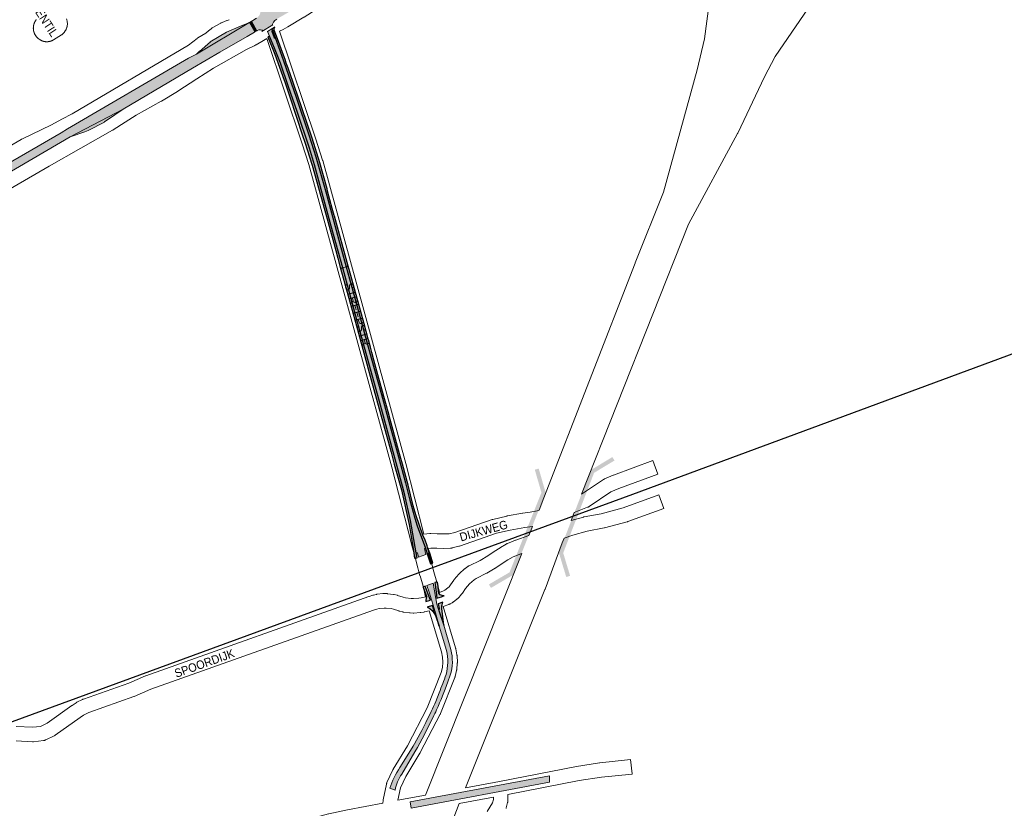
# Paper-space layout 'Layout1' of a CAD drawing. Header units: metres. Extents: x 123097 to 144122, y 392739 to 407589.
# Tile 443 of 510: x 137522 to 138410, y 397689 to 398401. Entities that reach past the tile are written whole.
import ezdxf
from ezdxf.enums import TextEntityAlignment as Align

# ---------------------------------------------------------------- set-up
doc = ezdxf.new("R2010")
doc.units = ezdxf.units.M
doc.header["$MEASUREMENT"] = 0
for name, color, linetype, lineweight in [('gs-anno-wegen algemeen tekst', 7, 'Continuous', 0), ('gs-knt-autosnelweg', 7, 'Continuous', 0), ('gs-knt-hoofdweg', 7, 'Continuous', 0), ('gs-knt-spoorlijn', 7, 'Continuous', 30), ('gs-knt-wegen algemeen', 7, 'Continuous', 0), ('gs-symb-viaduct', 7, 'Continuous', 0), ('ir-ARC-asfalt-hoofdwegen-te inspecteren', 5, 'Continuous', 0), ('ir-ARC-fietspaden naastliggend- te inspecteren', 1, 'Continuous', 0)]:
    doc.layers.add(name, color=color, linetype=linetype, lineweight=lineweight)
doc.styles.add('Style-Arial', font='arial.ttf')

# ---------------------------------------------------------------- blocks, each defined once
blk = doc.blocks.new('gg0-viaduct_6')
at = {"layer": 'gs-symb-viaduct', "linetype": 'Continuous'}
blk.add_hatch(color=7, dxfattribs=at).paths.add_polyline_path([(-55.76, -16.89), (-58, -14), (-40, 0), (40, 0), (58, -14), (55.76, -16.89), (38.75, -3.66), (-38.75, -3.66)])

psp = doc.layouts.get("Layout1")

# ---------------------------------------------------------------- hatches: boundary and pattern name
at = {"layer": 'ir-ARC-asfalt-hoofdwegen-te inspecteren', "linetype": 'Continuous', "lineweight": 13}
for points in [[(137766.099, 398412.533), (137765.704, 398412.303), (137762.309, 398410.353), (137761.97, 398410.29), (137761.696, 398410.499), (137761.312, 398411.2), (137761.298, 398411.547), (137761.533, 398411.804), (137764.897, 398413.763), (137765.257, 398413.974), (137762.025, 398419.479), (137761.622, 398419.248), (137760.797, 398418.805), (137757.791, 398417.845), (137757.456, 398417.926), (137757.281, 398418.222), (137757.249, 398418.421), (137757.406, 398418.838), (137738.519, 398407.919), (137739.056, 398407.862), (137739.179, 398407.336), (137738.297, 398405.286), (137737.864, 398404.625), (137735.668, 398402.369), (137735.575, 398402.294), (137731.269, 398399.754), (137730.905, 398399.544), (137735.885, 398390.944), (137736.272, 398391.17), (137737.681, 398391.685), (137739.176, 398391.811), (137740.651, 398391.54), (137740.923, 398391.308), (137740.916, 398390.951), (137740.455, 398390.381), (137750.403, 398396.211), (137749.921, 398396.347), (137749.828, 398396.84), (137750.81, 398398.698), (137752.177, 398400.294), (137753.861, 398401.551), (137755.674, 398402.603), (137758.692, 398404.361), (137765.497, 398408.266), (137767.431, 398409.401), (137767.809, 398409.62)], [(137733.716, 398389.679), (137734.055, 398389.877), (137729.095, 398398.501), (137728.796, 398398.328), (137728.601, 398398.215), (137681.299, 398370.001), (137674.237, 398366.212), (137565.004, 398302.363), (137559.269, 398299.011), (137500.476, 398264.841), (137414.303, 398214.388), (137410.373, 398212.092), (137414.082, 398205.733), (137567.507, 398295.212), (137615.344, 398320.247), (137677.788, 398357.138), (137702.588, 398371.548), (137727.141, 398385.862)], [(137684.107, 398372.485), (137681.299, 398370.001), (137728.601, 398398.215), (137723.237, 398395.932), (137708.435, 398389.612), (137693.84, 398381.114), (137693.917, 398380.984), (137684.212, 398372.379)], [(137607.782, 398315.102), (137615.344, 398320.247), (137567.507, 398295.212), (137580.594, 398299.871), (137583.523, 398300.918), (137598.261, 398308.64), (137598.453, 398308.752)]]:
    psp.add_hatch(color=5, dxfattribs=at).paths.add_polyline_path(points, flags=0)
psp.add_hatch(color=5, dxfattribs=at).paths.add_polyline_path([(137750.251, 398390.578, 0.9097127), (137749.357, 398390.198), (137751.51, 398384.571, 0.9298708), (137752.415, 398384.88), (137759.852, 398363.894), (137771.377, 398330.968), (137782.774, 398297.017), (137789.091, 398277.329), (137798.097, 398245.77), (137810.853, 398198.822), (137816.58, 398177.955), (137813.314, 398177.059), (137811.286, 398184.444), (137802.963, 398214.722), (137794.81, 398244.531), (137787.768, 398269.984), (137783.243, 398284.931), (137772.103, 398318.199), (137764.473, 398340.363), (137757.046, 398361.738), (137751.838, 398375.254), (137747.288, 398386.104), (137745.522, 398390.443), (137749.455, 398392.734)])
at = {"layer": 'ir-ARC-asfalt-hoofdwegen-te inspecteren', "linetype": 'Continuous', "lineweight": 13, "extrusion": (0, 0, -1)}
psp.add_hatch(color=5, dxfattribs=at).paths.add_polyline_path([(-137888.376, 397918.406), (-137881.805, 397916.004), (-137880.843, 397919.881), (-137879.738, 397919.773), (-137874.458, 397948.963), (-137869.379, 397971.896), (-137867.245, 397980.053), (-137847.311, 398053.123), (-137826.183, 398130.207), (-137813.314, 398177.059), (-137816.58, 398177.955), (-137822.529, 398156.278), (-137839.113, 398095.852), (-137848.2, 398062.742), (-137855.763, 398035.187), (-137863.652, 398006.443), (-137869.851, 397983.106), (-137874.032, 397967.369), (-137878.343, 397951.141), (-137880.477, 397944.223), (-137887.988, 397923.933), (-137887.043, 397923.654)], flags=0)
psp.add_hatch(color=5, dxfattribs=at).paths.add_polyline_path([(-137910.827, 397832.552, 0.1496913), (-137910.234, 397809.405), (-137908.211, 397803.308, 0.0170706), (-137898.023, 397778.164, 0.0065103), (-137894.888, 397771.533, 0.0203862), (-137878.494, 397740.32), (-137866.564, 397720.24, -0.1173577), (-137860.646, 397705.712), (-137855.802, 397707.365, 0.072066), (-137864.963, 397726.132), (-137876.108, 397744.006), (-137876.933, 397745.348), (-137878.182, 397747.464), (-137879.964, 397750.724), (-137884.718, 397759.575), (-137888.312, 397766.603), (-137893.249, 397776.733, -0.0168316), (-137897.258, 397785.731), (-137900.369, 397793.606, -0.0146209), (-137906.537, 397810.093, -0.1315818), (-137906.979, 397831.737), (-137900.463, 397853.608), (-137896.423, 397867.523), (-137895.751, 397869.929), (-137895.766, 397869.933), (-137895.598, 397870.48), (-137895.01, 397872.585), (-137893.512, 397877.419), (-137891.27, 397884.3), (-137889.273, 397890.305), (-137895.023, 397892.426), (-137896.157, 397885.474), (-137897.351, 397878.681), (-137898.409, 397873.644), (-137900.078, 397867.803), (-137904.449, 397854.578)])
at = {"layer": 'ir-ARC-fietspaden naastliggend- te inspecteren', "linetype": 'Continuous', "lineweight": 30}
for points in [[(137816.58, 398177.955), (137810.853, 398198.822), (137798.097, 398245.77), (137789.091, 398277.329), (137782.774, 398297.017), (137771.377, 398330.968), (137759.852, 398363.894), (137752.415, 398384.88), (137750.915, 398388.945), (137750.251, 398390.578), (137749.455, 398392.734), (137752.068, 398394.256), (137751.355, 398393.329), (137751.334, 398392.16), (137751.6, 398391.429), (137754.435, 398383.641), (137759.81, 398368.872), (137761.258, 398364.904), (137762.405, 398361.759), (137764.041, 398357.151), (137768.302, 398345.147), (137769.551, 398341.629), (137776.431, 398321.564), (137785.632, 398293.982), (137792.597, 398271.878), (137799.166, 398248.283), (137799.68, 398246.369), (137803.944, 398230.487), (137805.639, 398224.241), (137805.786, 398223.699), (137818.318, 398178.432)], [(137813.314, 398177.059), (137811.476, 398176.554), (137812.34, 398173.411), (137825.701, 398124.733), (137839.127, 398075.999), (137852.532, 398026.923), (137856.946, 398010.747), (137859.256, 398002.278), (137859.878, 398000), (137866.246, 397976.661), (137873.219, 397945.269), (137875.967, 397929.141), (137877.193, 397921.82), (137878.133, 397915.108), (137878.142, 397915.023), (137880.453, 397915.309), (137879.738, 397919.773), (137874.458, 397948.963), (137869.379, 397971.896), (137867.245, 397980.053), (137847.311, 398053.123), (137826.183, 398130.207)], [(137818.318, 398178.432), (137816.58, 398177.955), (137822.529, 398156.278), (137839.113, 398095.852), (137848.2, 398062.742), (137855.763, 398035.187), (137863.652, 398006.443), (137869.851, 397983.106), (137874.032, 397967.369), (137878.343, 397951.141), (137880.477, 397944.223), (137887.988, 397923.933), (137889.622, 397918.837), (137891.829, 397919.616), (137889.848, 397925.025), (137889.517, 397926.114), (137887.363, 397932.261), (137885.997, 397935.013), (137885.715, 397935.729), (137882.476, 397944.485), (137879.586, 397953.361), (137877.048, 397962.345), (137872.378, 397980.904), (137867.184, 398000), (137865.279, 398007.003), (137863.799, 398012.444), (137856.291, 398040.049), (137854.317, 398047.218), (137852.823, 398052.646), (137849.974, 398062.995), (137849.882, 398063.329), (137846.072, 398077.168), (137841.513, 398093.77), (137839.592, 398100.768), (137838.29, 398105.51), (137836.517, 398111.967), (137836.32, 398112.684), (137832.561, 398126.374), (137819.136, 398175.477)], [(137891.829, 397919.616), (137889.622, 397918.837), (137892.558, 397909.896), (137894.588, 397910.648), (137893.949, 397912.608)], [(137898.925, 397893.465), (137896.597, 397892.982), (137897.558, 397884.245), (137898.311, 397878.929), (137902.596, 397880.217), (137903.794, 397880.632), (137904.787, 397881.048), (137902.939, 397881.209), (137901.304, 397882.084), (137900.145, 397883.533), (137899.65, 397885.32), (137899.34, 397889.44)], [(137888.441, 397877.049), (137888.369, 397876.615), (137888.241, 397875.847), (137892.518, 397877.123), (137890.362, 397882.561), (137887.812, 397889.717), (137887.785, 397889.789), (137885.581, 397888.934), (137885.631, 397888.798), (137885.887, 397888.817), (137886.915, 397886.038), (137887.942, 397883.26), (137889, 397880.4)], [(137902.79, 397869.73), (137902.841, 397871.945), (137903.037, 397873.06), (137903.737, 397875.315), (137899.351, 397873.963), (137900.45, 397869.664), (137900.078, 397867.803), (137904.449, 397854.578)]]:
    psp.add_hatch(color=1, dxfattribs=at).paths.add_polyline_path(points, flags=0)
at = {"layer": 'ir-ARC-fietspaden naastliggend- te inspecteren', "linetype": 'Continuous', "lineweight": 30, "extrusion": (0, 0, -1)}
for points in [[(-137765.489, 398331.237), (-137777.003, 398296.518), (-137779.012, 398290.459), (-137785.877, 398269.756), (-137799.175, 398221.323), (-137807.064, 398192.613), (-137808.962, 398185.706), (-137811.476, 398176.554), (-137813.314, 398177.059), (-137811.286, 398184.444), (-137802.963, 398214.722), (-137794.81, 398244.531), (-137787.768, 398269.984), (-137783.243, 398284.931), (-137772.103, 398318.199), (-137764.473, 398340.363), (-137757.046, 398361.738), (-137751.838, 398375.254), (-137747.288, 398386.104), (-137745.632, 398385.454), (-137751.965, 398369.907), (-137760.419, 398346.479), (-137760.619, 398345.924), (-137760.657, 398345.809)], [(-137896.423, 397867.523), (-137896.063, 397867.576), (-137895.627, 397868.349), (-137894.353, 397872.377), (-137889.603, 397870.868), (-137891.954, 397869.529), (-137894.007, 397867.766), (-137895.686, 397865.643), (-137896.93, 397863.24), (-137900.463, 397853.608)]]:
    psp.add_hatch(color=1, dxfattribs=at).paths.add_polyline_path(points, flags=0)

# ---------------------------------------------------------------- linework, layer by layer
at = {"layer": 'gs-knt-autosnelweg', "color": 7, "linetype": 'Continuous', "flags": 128}
for points in [[(137990.513, 397958.393), (137994.946, 397969.43), (138077.238, 398181.375), (138077.268, 398181.453), (138102.703, 398245.205), (138133.228, 398355.772), (138139.815, 398383.594), (138143.99, 398415.632), (138151.684, 398574.856)], [(138303.28, 398519.477), (138282.367, 398483.106), (138282.189, 398482.809), (138282, 398482.52), (138203.658, 398367.661), (138193.886, 398349.473), (138169.806, 398298.585), (138169.698, 398298.364), (138169.583, 398298.146), (138125.291, 398216.425), (138028.838, 397972.777)], [(138022.299, 397956.259), (138019.383, 397948.893)], [(137981.295, 397935.442), (137984.586, 397943.635)], [(138013.071, 397932.949), (138011.397, 397928.72), (137995.95, 397887.086), (137995.865, 397886.866), (137924.085, 397707.918)], [(137887.95, 397701.222), (137974.888, 397919.372)], [(137918.39, 397693.619), (137845.958, 397502.767), (137845.902, 397502.625), (137803.712, 397396.9), (137803.68, 397396.82), (137784.839, 397350.889), (137784.747, 397350.674), (137784.65, 397350.46), (137774.48, 397328.933), (137758.004, 397273.949)]]:
    psp.add_lwpolyline(points, dxfattribs=at)
at = {"layer": 'gs-knt-hoofdweg', "color": 7, "linetype": 'Continuous', "flags": 128}
for points in [[(138151.684, 398574.856), (138130.343, 398581.699), (138119.979, 398583.039), (138113.781, 398582.468), (138101.738, 398580.37), (138088.878, 398577.397), (138076.172, 398573.694), (138063.32, 398568.77), (138053.621, 398564.08), (138041.328, 398557.603), (138034.788, 398554.018), (138004.824, 398536.224), (138004.802, 398536.21), (137819.064, 398426.915), (137818.973, 398426.863), (137789.415, 398410.104), (137778.575, 398403.238), (137778.38, 398403.119), (137763.934, 398394.666), (137763.763, 398394.57), (137759.483, 398392.236), (137756.294, 398390.496)], [(137448.223, 398249.17), (137523.27, 398292.888), (137523.48, 398293.005), (137523.695, 398293.115), (137550.434, 398306.147), (137559.819, 398311.065), (137569.142, 398315.95), (137674.193, 398378.102), (137681.901, 398384.137), (137682.117, 398384.299), (137682.157, 398384.328), (137682.381, 398384.479), (137682.422, 398384.505), (137682.654, 398384.646), (137689.97, 398388.879), (137692.372, 398390.911), (137694.677, 398392.861), (137694.905, 398393.045), (137695.141, 398393.218), (137695.384, 398393.381), (137695.634, 398393.533), (137703.269, 398397.928), (137703.494, 398398.052), (137703.724, 398398.167), (137703.958, 398398.272), (137704.628, 398398.558), (137704.696, 398398.587), (137708.684, 398400.239), (137708.711, 398400.25), (137708.982, 398400.354), (137709.005, 398400.362), (137710.797, 398400.996)], [(137744.763, 398383.946), (137741.85, 398382.245), (137735.121, 398378.317), (137735.052, 398378.278), (137733.957, 398377.656), (137733.792, 398377.566), (137733.675, 398377.506), (137733.511, 398377.425), (137726.459, 398374.116), (137696.82, 398357.095), (137681.677, 398347.546), (137664.5, 398336.361), (137664.307, 398336.239), (137649.716, 398327.451), (137649.554, 398327.357), (137627.035, 398314.664), (137617.164, 398308.528), (137606.311, 398301.557), (137606.234, 398301.507), (137606.194, 398301.482), (137605.961, 398301.341), (137605.925, 398301.32), (137605.65, 398301.165), (137548.308, 398268.681), (137507.404, 398244.934)]]:
    psp.add_lwpolyline(points, dxfattribs=at)
at = {"layer": 'gs-knt-spoorlijn', "color": 7, "linetype": 'Continuous', "flags": 128}
psp.add_lwpolyline([(135790.701, 397097.302), (136787.994, 397497.452), (136920.491, 397549.225), (137000.438, 397579.083), (138075.217, 397972.719), (138818.33, 398247.872), (142006.084, 399414.003)], dxfattribs=at)
at = {"layer": 'gs-knt-wegen algemeen', "color": 7, "linetype": 'Continuous', "flags": 128}
for points in [[(137564.097, 398401.706), (137564.423, 398400.732), (137564.663, 398399.733), (137564.816, 398398.717), (137564.882, 398397.692), (137564.858, 398396.664), (137564.747, 398395.643), (137564.547, 398394.635), (137564.511, 398394.493), (137564.479, 398394.371), (137564.446, 398394.25), (137564.412, 398394.129), (137564.376, 398394.008), (137564.339, 398393.888), (137564.301, 398393.768), (137564.261, 398393.648), (137564.207, 398393.494), (137564.149, 398393.341), (137563.771, 398392.381), (137563.661, 398392.118), (137563.54, 398391.861), (137563.407, 398391.609), (137563.264, 398391.363), (137562.725, 398390.484), (137562.569, 398390.243), (137562.404, 398390.009), (137562.228, 398389.783), (137562.042, 398389.564), (137561.847, 398389.354), (137560.772, 398388.246), (137560.546, 398388.024), (137560.309, 398387.813), (137560.062, 398387.614), (137559.806, 398387.427), (137559.541, 398387.253), (137552.417, 398382.817), (137552.315, 398382.754), (137552.212, 398382.692), (137552.108, 398382.631), (137552.003, 398382.571), (137551.898, 398382.513), (137551.793, 398382.455), (137551.687, 398382.399), (137551.58, 398382.343), (137551.565, 398382.336), (137551.459, 398382.282), (137551.352, 398382.23), (137551.245, 398382.178), (137551.137, 398382.128), (137551.028, 398382.079), (137550.919, 398382.031), (137550.81, 398381.984), (137550.686, 398381.933), (137550.575, 398381.888), (137550.463, 398381.844), (137550.35, 398381.801), (137550.237, 398381.76), (137550.124, 398381.72), (137550.01, 398381.681), (137549.896, 398381.643), (137549.781, 398381.606), (137549.666, 398381.571), (137549.551, 398381.536), (137549.435, 398381.503), (137549.319, 398381.471), (137549.202, 398381.441), (137549.086, 398381.411), (137548.969, 398381.383), (137548.851, 398381.356), (137548.722, 398381.328), (137548.605, 398381.304), (137548.489, 398381.281), (137548.371, 398381.259), (137548.254, 398381.239), (137548.136, 398381.22), (137548.019, 398381.202), (137547.901, 398381.185), (137547.883, 398381.182), (137547.764, 398381.167), (137547.645, 398381.152), (137547.525, 398381.139), (137547.406, 398381.127), (137547.286, 398381.117), (137547.166, 398381.107), (137547.046, 398381.099), (137546.926, 398381.092), (137546.806, 398381.087), (137546.686, 398381.083), (137546.566, 398381.08), (137546.445, 398381.078), (137546.325, 398381.077), (137546.205, 398381.078), (137546.085, 398381.08), (137545.964, 398381.083), (137545.949, 398381.084), (137545.829, 398381.088), (137545.71, 398381.094), (137545.591, 398381.101), (137545.472, 398381.11), (137545.353, 398381.119), (137545.234, 398381.13), (137545.116, 398381.142), (137544.984, 398381.156), (137544.864, 398381.171), (137544.745, 398381.187), (137544.626, 398381.204), (137544.507, 398381.223), (137544.388, 398381.242), (137544.27, 398381.263), (137544.151, 398381.285), (137544.033, 398381.309), (137543.916, 398381.333), (137543.798, 398381.359), (137543.681, 398381.386), (137543.564, 398381.415), (137543.448, 398381.444), (137543.332, 398381.475), (137543.216, 398381.507), (137543.1, 398381.54), (137542.969, 398381.58), (137542.855, 398381.615), (137542.742, 398381.652), (137542.629, 398381.689), (137542.516, 398381.728), (137542.404, 398381.768), (137542.292, 398381.81), (137542.175, 398381.854), (137542.062, 398381.898), (137541.95, 398381.944), (137541.838, 398381.991), (137541.727, 398382.039), (137541.616, 398382.088), (137541.506, 398382.138), (137541.396, 398382.189), (137541.286, 398382.242), (137541.039, 398382.369), (137540.798, 398382.506), (137540.562, 398382.654), (137540.333, 398382.812), (137538.578, 398384.077), (137538.326, 398384.269), (137538.083, 398384.472), (137537.85, 398384.688), (137537.627, 398384.915), (137537.417, 398385.152), (137537.217, 398385.399), (137537.031, 398385.655), (137535.8, 398387.435), (137535.631, 398387.693), (137535.474, 398387.957), (137535.33, 398388.23), (137535.199, 398388.508), (137535.147, 398388.627), (137535.097, 398388.746), (137535.048, 398388.866), (137535, 398388.987), (137534.953, 398389.108), (137534.908, 398389.229), (137534.864, 398389.351), (137534.82, 398389.478), (137534.778, 398389.6), (137534.738, 398389.724), (137534.7, 398389.847), (137534.662, 398389.971), (137534.626, 398390.096), (137534.592, 398390.22), (137534.558, 398390.346), (137534.525, 398390.476), (137534.494, 398390.601), (137534.465, 398390.727), (137534.437, 398390.853), (137534.411, 398390.979), (137534.386, 398391.106), (137534.362, 398391.233), (137534.339, 398391.36), (137534.318, 398391.487), (137534.316, 398391.502), (137534.296, 398391.629), (137534.278, 398391.756), (137534.261, 398391.883), (137534.246, 398392.01), (137534.232, 398392.138), (137534.219, 398392.265), (137534.208, 398392.393), (137534.198, 398392.521), (137534.196, 398392.537), (137534.188, 398392.665), (137534.181, 398392.792), (137534.175, 398392.92), (137534.17, 398393.048), (137534.167, 398393.175), (137534.165, 398393.303), (137534.165, 398393.431), (137534.166, 398393.558), (137534.166, 398393.58), (137534.169, 398393.707), (137534.172, 398393.835), (137534.177, 398393.962), (137534.184, 398394.09), (137534.192, 398394.217), (137534.201, 398394.344), (137534.211, 398394.471), (137534.223, 398394.598), (137534.225, 398394.62), (137534.239, 398394.747), (137534.253, 398394.873), (137534.269, 398395), (137534.287, 398395.126), (137534.305, 398395.252), (137534.325, 398395.378), (137534.347, 398395.504), (137534.369, 398395.629), (137534.373, 398395.65), (137534.397, 398395.775), (137534.423, 398395.9), (137534.45, 398396.025), (137534.478, 398396.15), (137534.507, 398396.274), (137534.538, 398396.398), (137534.57, 398396.521), (137534.604, 398396.645), (137534.609, 398396.663), (137534.644, 398396.786), (137534.68, 398396.909), (137534.717, 398397.031), (137534.756, 398397.153), (137534.796, 398397.274), (137534.838, 398397.395), (137534.88, 398397.516), (137534.924, 398397.636), (137534.93, 398397.652), (137534.975, 398397.772), (137535.022, 398397.891), (137535.07, 398398.01), (137535.119, 398398.128), (137535.17, 398398.246), (137535.221, 398398.363), (137535.274, 398398.48), (137535.328, 398398.596), (137535.336, 398398.612), (137535.391, 398398.727), (137535.448, 398398.843), (137535.506, 398398.957), (137535.566, 398399.071), (137535.626, 398399.184), (137535.688, 398399.297), (137535.751, 398399.409), (137535.817, 398399.524), (137535.883, 398399.636), (137535.95, 398399.747), (137536.018, 398399.858), (137536.088, 398399.967), (137536.159, 398400.076), (137536.231, 398400.185), (137536.304, 398400.292), (137536.378, 398400.399), (137536.454, 398400.506), (137536.531, 398400.611), (137536.609, 398400.715), (137536.688, 398400.819), (137536.768, 398400.921), (137536.849, 398401.023)], [(137756.294, 398390.496), (137789.159, 398293.123), (137789.197, 398293.006), (137795.183, 398274.1), (137795.255, 398273.857), (137870.215, 398000.502), (137870.245, 398000.389), (137886.532, 397936.553)], [(137888.116, 397880.199), (137885.857, 397889.682), (137883.093, 397898.969), (137883.048, 397899.126), (137881.111, 397906.288), (137881.079, 397906.409), (137878.8, 397915.529), (137875.361, 397927.678), (137875.317, 397927.842), (137857.643, 397997.114), (137782.732, 398270.291), (137776.803, 398289.017), (137744.763, 398383.946)], [(137886.532, 397936.553), (137891.956, 397937.162), (137892.213, 397937.186), (137892.471, 397937.2), (137892.73, 397937.203), (137892.988, 397937.196), (137898.484, 397936.938), (137903.862, 397936.879), (137909.475, 397937.031), (137914.654, 397938.343), (137948.14, 397949.887), (137948.348, 397949.955), (137948.558, 397950.016), (137948.77, 397950.07), (137961.53, 397953.075), (137961.709, 397953.114), (137961.889, 397953.149), (137975.521, 397955.559), (137975.799, 397955.602), (137982.44, 397956.481), (137988.662, 397957.745), (137990.513, 397958.393)], [(138022.299, 397956.259), (138022.295, 397956.257)], [(137984.586, 397943.635), (137984.372, 397943.603), (137977.649, 397942.713), (137964.336, 397940.359), (137952.077, 397937.473), (137952.073, 397937.472), (137952.07, 397937.471)], [(137952.07, 397937.471), (137918.639, 397925.945), (137918.379, 397925.861), (137918.115, 397925.788), (137911.971, 397924.232), (137911.691, 397924.168), (137911.408, 397924.116), (137911.123, 397924.076), (137910.837, 397924.05), (137910.549, 397924.035), (137904.09, 397923.86), (137903.842, 397923.858), (137898.224, 397923.92), (137897.991, 397923.927), (137892.895, 397924.166), (137889.979, 397923.838)], [(137900.581, 397884.06), (137904.306, 397885.4), (137905.403, 397886.015), (137908.272, 397888.172), (137909.314, 397889.202), (137910.698, 397890.877), (137913.555, 397895.146), (137913.703, 397895.358), (137913.86, 397895.565), (137914.024, 397895.764), (137918.112, 397900.527), (137918.296, 397900.733), (137918.489, 397900.931), (137918.69, 397901.121), (137923.348, 397905.325), (137923.583, 397905.527), (137923.828, 397905.718), (137926.348, 397907.59), (137926.594, 397907.764), (137926.848, 397907.926), (137927.109, 397908.077), (137927.376, 397908.215), (137937.272, 397913.042), (137944.361, 397917.072), (137949.927, 397920.928), (137950.11, 397921.05), (137955.395, 397924.452), (137955.572, 397924.561), (137960.963, 397927.794), (137961.19, 397927.924), (137961.423, 397928.045), (137961.661, 397928.157), (137961.903, 397928.259), (137969.265, 397931.189), (137969.504, 397931.278), (137981.295, 397935.442)], [(138013.071, 397932.949), (138013.065, 397932.947)], [(137889.979, 397923.838), (137891.355, 397918.978), (137891.407, 397918.784), (137893.695, 397909.627), (137895.595, 397902.605), (137898.387, 397893.223), (137898.436, 397893.05), (137898.481, 397892.875), (137900.581, 397884.06)], [(137974.888, 397919.372), (137973.96, 397919.044), (137967.206, 397916.356), (137962.355, 397913.448), (137957.25, 397910.162), (137951.537, 397906.204), (137951.296, 397906.045), (137951.048, 397905.897), (137943.529, 397901.622), (137943.348, 397901.523), (137943.165, 397901.43), (137933.627, 397896.778), (137931.841, 397895.451), (137927.722, 397891.734), (137924.159, 397887.581), (137921.336, 397883.364), (137921.212, 397883.185), (137921.082, 397883.011), (137920.947, 397882.841), (137919.144, 397880.658), (137919.001, 397880.49), (137918.852, 397880.327), (137918.698, 397880.17), (137917.11, 397878.602), (137917.108, 397878.6), (137917.105, 397878.598)], [(137518.761, 397763.136), (137533.391, 397762.406), (137540.747, 397763.238), (137546.665, 397766.15), (137568.906, 397782.031), (137569.129, 397782.184), (137572.77, 397784.561), (137572.989, 397784.698), (137573.214, 397784.827), (137573.444, 397784.946), (137578.681, 397787.534), (137578.914, 397787.644), (137579.151, 397787.744), (137579.392, 397787.835), (137620.289, 397802.317), (137635.26, 397808.759), (137635.455, 397808.839), (137635.653, 397808.913), (137836.851, 397880.419), (137837.057, 397880.489), (137840.472, 397881.575), (137840.746, 397881.655), (137841.024, 397881.724), (137843.626, 397882.306), (137843.865, 397882.355), (137844.106, 397882.395), (137844.348, 397882.425), (137849.646, 397882.997), (137849.889, 397883.019), (137850.133, 397883.031), (137850.377, 397883.035), (137853.044, 397883.022), (137853.288, 397883.016), (137853.531, 397883.001), (137853.774, 397882.977), (137859.067, 397882.353), (137859.31, 397882.32), (137859.55, 397882.278), (137859.789, 397882.226), (137862.386, 397881.618), (137862.651, 397881.55), (137862.913, 397881.471), (137867.93, 397879.841), (137870.12, 397879.277), (137874.994, 397878.565), (137877.108, 397878.483), (137882.021, 397878.818), (137884.209, 397879.205), (137888.116, 397880.199)], [(137917.105, 397878.598), (137916.896, 397878.4), (137916.675, 397878.209), (137916.447, 397878.029), (137912.878, 397875.346), (137912.642, 397875.176), (137912.399, 397875.018), (137912.148, 397874.87), (137910.199, 397873.778), (137909.962, 397873.651), (137909.719, 397873.534), (137909.472, 397873.428), (137909.22, 397873.331), (137903.94, 397871.432)], [(137891.49, 397867.622), (137887.185, 397866.527), (137886.95, 397866.472), (137886.712, 397866.425), (137883.943, 397865.936), (137883.715, 397865.9), (137883.485, 397865.872), (137883.255, 397865.852), (137877.648, 397865.469), (137877.416, 397865.457), (137877.184, 397865.454), (137876.952, 397865.459), (137874.143, 397865.568), (137873.912, 397865.581), (137873.682, 397865.602), (137873.453, 397865.631), (137867.892, 397866.445), (137867.664, 397866.482), (137867.436, 397866.528), (137867.211, 397866.581), (137864.488, 397867.283), (137864.293, 397867.336), (137864.099, 397867.396), (137859.15, 397869.004), (137857.178, 397869.466), (137852.614, 397870.004), (137850.68, 397870.013), (137846.11, 397869.52), (137844.146, 397869.081), (137841.108, 397868.114), (137640.212, 397796.716), (137625.238, 397790.272), (137625.039, 397790.19), (137624.838, 397790.115), (137584.103, 397775.691), (137579.563, 397773.446), (137576.362, 397771.356), (137553.799, 397755.246), (137553.58, 397755.097), (137553.356, 397754.956), (137553.126, 397754.825), (137552.891, 397754.703), (137545.48, 397751.055), (137545.226, 397750.937), (137544.966, 397750.829), (137544.703, 397750.733), (137544.435, 397750.649), (137544.164, 397750.575), (137543.89, 397750.514), (137543.614, 397750.465), (137543.336, 397750.427), (137534.327, 397749.409), (137534.064, 397749.385), (137533.8, 397749.371), (137533.536, 397749.368), (137533.272, 397749.376), (137518.612, 397750.107)], [(137849.405, 397694.07), (137849.704, 397696.337), (137849.739, 397696.574), (137849.783, 397696.809), (137852.768, 397711.214), (137852.84, 397711.522), (137852.926, 397711.826), (137853.028, 397712.125), (137853.143, 397712.419), (137853.273, 397712.707), (137858.661, 397723.947), (137858.804, 397724.229), (137858.961, 397724.503), (137871.8, 397745.725), (137889.645, 397779.864), (137902.191, 397811.743), (137903.294, 397816.346), (137903.735, 397821.054), (137903.509, 397825.776), (137902.594, 397830.547), (137891.49, 397867.622)], [(137903.94, 397871.432), (137915.161, 397833.966), (137915.221, 397833.754), (137915.273, 397833.54), (137915.319, 397833.324), (137916.383, 397827.775), (137916.433, 397827.472), (137916.47, 397827.167), (137916.491, 397826.861), (137916.762, 397821.217), (137916.77, 397820.91), (137916.763, 397820.603), (137916.742, 397820.297), (137916.214, 397814.671), (137916.178, 397814.366), (137916.127, 397814.063), (137916.063, 397813.763), (137914.747, 397808.267), (137914.67, 397807.974), (137914.578, 397807.684), (137914.474, 397807.399), (137901.633, 397774.772), (137901.544, 397774.558), (137901.448, 397774.347), (137901.344, 397774.14), (137883.244, 397739.513), (137883.147, 397739.335), (137883.045, 397739.159), (137870.265, 397718.034), (137865.357, 397707.795), (137863.041, 397696.619)], [(137863.041, 397696.619), (137887.95, 397701.222)], [(137943.638, 397686.54), (137948.56, 397694.131), (137949.379, 397697.172), (137949.379, 397699.372), (137918.39, 397693.619)], [(137962.399, 397701.832), (137962.399, 397696.31), (137962.393, 397696.024), (137962.374, 397695.74), (137962.343, 397695.456), (137962.299, 397695.173), (137962.243, 397694.893), (137962.175, 397694.616), (137960.865, 397689.755), (137960.783, 397689.477), (137960.689, 397689.202)], [(137549.922, 397589.227), (137640.022, 397626.129), (137640.113, 397626.166), (137707.123, 397652.438), (137707.221, 397652.475), (137758.41, 397671.598), (137758.521, 397671.639), (137766.68, 397674.519), (137766.894, 397674.59), (137783.4, 397679.78), (137783.69, 397679.864), (137800.418, 397684.285), (137800.71, 397684.355), (137817.625, 397687.998), (137817.775, 397688.028), (137849.405, 397694.07)]]:
    psp.add_lwpolyline(points, dxfattribs=at)
for points in [[(138028.838, 397972.777), (138028.941, 397972.818), (138048.592, 397985.935), (138048.845, 397986.095), (138049.105, 397986.244), (138049.372, 397986.381), (138049.644, 397986.505), (138057.521, 397989.876), (138057.67, 397989.938), (138057.821, 397989.996), (138093.083, 398003.058, -0.3852738), (138093.095, 398003.053), (138097.611, 397990.861, -0.3852709), (138097.606, 397990.849), (138062.495, 397977.843), (138055.32, 397974.772), (138035.579, 397961.594), (138035.341, 397961.443), (138035.096, 397961.301), (138034.845, 397961.171), (138034.589, 397961.051), (138034.331, 397960.945), (138034.328, 397960.943), (138034.325, 397960.942), (138022.299, 397956.259)], [(138019.383, 397948.893), (138030.628, 397952.125), (138030.925, 397952.203), (138031.225, 397952.266), (138046.514, 397955.135), (138066.362, 397960.336), (138098.542, 397972.058, -0.3853972), (138098.554, 397972.053), (138103.004, 397959.837, -0.3853956), (138102.999, 397959.825), (138070.533, 397947.998), (138070.246, 397947.901), (138069.955, 397947.818), (138049.591, 397942.482), (138049.367, 397942.427), (138049.142, 397942.381), (138033.929, 397939.526), (138021.103, 397935.84), (138021.1, 397935.839), (138021.097, 397935.839), (138013.071, 397932.949)], [(137924.085, 397707.918), (137954.676, 397713.598), (138024.209, 397727.07), (138024.422, 397727.108), (138045.101, 397730.404), (138045.291, 397730.431), (138045.481, 397730.453), (138073.108, 397733.202, -0.3677445), (138073.118, 397733.194), (138074.406, 397720.256, -0.3677436), (138074.398, 397720.246), (138046.961, 397717.516), (138026.579, 397714.267), (137962.399, 397701.832)]]:
    psp.add_lwpolyline(points, format="xyb", dxfattribs=at)
at = {"layer": 'ir-ARC-asfalt-hoofdwegen-te inspecteren', "color": 5, "linetype": 'Continuous', "lineweight": 13, "flags": 128}
for points in [[(137733.716, 398389.679), (137734.055, 398389.877), (137729.095, 398398.501), (137728.796, 398398.328), (137728.601, 398398.215), (137681.299, 398370.001), (137674.237, 398366.212), (137565.004, 398302.363), (137559.269, 398299.011), (137500.476, 398264.841), (137414.303, 398214.388), (137410.373, 398212.092), (137414.082, 398205.733), (137567.507, 398295.212), (137615.344, 398320.247), (137677.788, 398357.138), (137702.588, 398371.548), (137727.141, 398385.862)], [(137607.782, 398315.102), (137615.344, 398320.247), (137567.507, 398295.212), (137580.594, 398299.871), (137583.523, 398300.918), (137598.261, 398308.64), (137598.453, 398308.752)]]:
    psp.add_lwpolyline(points, close=True, dxfattribs=at)
at = {"layer": 'ir-ARC-asfalt-hoofdwegen-te inspecteren', "color": 5, "linetype": 'Continuous', "lineweight": 13}
for points in [[(137684.107, 398372.485), (137681.299, 398370.001), (137728.601, 398398.215), (137723.237, 398395.932), (137708.435, 398389.612), (137693.84, 398381.114), (137693.917, 398380.984), (137684.212, 398372.379)], [(137734.055, 398389.877), (137735.885, 398390.944), (137730.905, 398399.544), (137729.095, 398398.501)], [(137888.376, 397918.406), (137881.805, 397916.004), (137880.843, 397919.881), (137879.738, 397919.773), (137874.458, 397948.963), (137869.379, 397971.896), (137867.245, 397980.053), (137847.311, 398053.123), (137826.183, 398130.207), (137813.314, 398177.059), (137816.58, 398177.955), (137822.529, 398156.278), (137839.113, 398095.852), (137848.2, 398062.742), (137855.763, 398035.187), (137863.652, 398006.443), (137869.851, 397983.106), (137874.032, 397967.369), (137878.343, 397951.141), (137880.477, 397944.223), (137887.988, 397923.933), (137887.043, 397923.654)], [(137874.067, 397695.168), (138000, 397718.71), (138000, 397712.838), (137875.19, 397689.309)]]:
    psp.add_lwpolyline(points, close=True, dxfattribs=at)
psp.add_lwpolyline([(137735.575, 398402.294), (137731.269, 398399.754), (137730.905, 398399.544), (137735.885, 398390.944), (137736.272, 398391.17), (137737.681, 398391.685), (137739.176, 398391.811), (137740.651, 398391.54), (137740.923, 398391.308), (137740.916, 398390.951), (137740.455, 398390.381), (137750.403, 398396.211), (137749.921, 398396.347), (137749.828, 398396.84), (137750.81, 398398.698), (137752.177, 398400.294), (137753.861, 398401.551)], dxfattribs=at)
for points in [[(137750.251, 398390.578, 0.9097127), (137749.357, 398390.198), (137751.51, 398384.571, 0.9298708), (137752.415, 398384.88), (137759.852, 398363.894), (137771.377, 398330.968), (137782.774, 398297.017), (137789.091, 398277.329), (137798.097, 398245.77), (137810.853, 398198.822), (137816.58, 398177.955), (137813.314, 398177.059), (137811.286, 398184.444), (137802.963, 398214.722), (137794.81, 398244.531), (137787.768, 398269.984), (137783.243, 398284.931), (137772.103, 398318.199), (137764.473, 398340.363), (137757.046, 398361.738), (137751.838, 398375.254), (137747.288, 398386.104), (137745.522, 398390.443), (137749.455, 398392.734)], [(137910.827, 397832.552, -0.1496913), (137910.234, 397809.405), (137908.211, 397803.308, -0.0170706), (137898.023, 397778.164, -0.0065103), (137894.888, 397771.533, -0.0203862), (137878.494, 397740.32), (137866.564, 397720.24, 0.1173577), (137860.646, 397705.712), (137855.802, 397707.365, -0.072066), (137864.963, 397726.132), (137876.108, 397744.006), (137876.933, 397745.348), (137878.182, 397747.464), (137879.964, 397750.724), (137884.718, 397759.575), (137888.312, 397766.603), (137893.249, 397776.733, 0.0168316), (137897.258, 397785.731), (137900.369, 397793.606, 0.0146209), (137906.537, 397810.093, 0.1315818), (137906.979, 397831.737), (137900.463, 397853.608), (137896.423, 397867.523), (137895.751, 397869.929), (137895.766, 397869.933), (137895.598, 397870.48), (137895.01, 397872.585), (137893.512, 397877.419), (137891.27, 397884.3), (137889.273, 397890.305), (137895.023, 397892.426), (137896.157, 397885.474), (137897.351, 397878.681), (137898.409, 397873.644), (137900.078, 397867.803), (137904.449, 397854.578)]]:
    psp.add_lwpolyline(points, format="xyb", close=True, dxfattribs=at)
at = {"layer": 'ir-ARC-asfalt-hoofdwegen-te inspecteren', "color": 5, "linetype": 'Continuous', "lineweight": 13, "extrusion": (0, 0, -1)}
for points in [[(-137734.055, 398389.877), (-137735.885, 398390.944), (-137729.095, 398398.501), (-137730.905, 398399.544)], [(-137874.067, 397695.168), (-138000, 397718.71), (-137875.19, 397689.309), (-138000, 397712.838)]]:
    psp.add_solid(points, dxfattribs=at)
at = {"layer": 'ir-ARC-fietspaden naastliggend- te inspecteren', "color": 1, "linetype": 'Continuous', "lineweight": 30}
for points in [[(137751.334, 398392.16), (137751.355, 398393.329), (137752.068, 398394.256), (137749.455, 398392.734), (137750.251, 398390.578), (137750.915, 398388.945), (137752.415, 398384.88), (137759.852, 398363.894), (137771.377, 398330.968), (137782.774, 398297.017), (137789.091, 398277.329), (137798.097, 398245.77), (137810.853, 398198.822), (137816.58, 398177.955), (137818.318, 398178.432), (137805.786, 398223.699), (137805.639, 398224.241), (137803.944, 398230.487), (137799.68, 398246.369), (137799.166, 398248.283), (137792.597, 398271.878), (137785.632, 398293.982), (137776.431, 398321.564), (137769.551, 398341.629), (137768.302, 398345.147), (137764.041, 398357.151), (137762.405, 398361.759), (137761.258, 398364.904), (137759.81, 398368.872), (137754.435, 398383.641), (137751.6, 398391.429)], [(137765.489, 398331.237), (137777.003, 398296.518), (137779.012, 398290.459), (137785.877, 398269.756), (137799.175, 398221.323), (137807.064, 398192.613), (137808.962, 398185.706), (137811.476, 398176.554), (137813.314, 398177.059), (137811.286, 398184.444), (137802.963, 398214.722), (137794.81, 398244.531), (137787.768, 398269.984), (137783.243, 398284.931), (137772.103, 398318.199), (137764.473, 398340.363), (137757.046, 398361.738), (137751.838, 398375.254), (137747.288, 398386.104), (137745.632, 398385.454), (137751.965, 398369.907), (137760.419, 398346.479), (137760.619, 398345.924), (137760.657, 398345.809)], [(137813.314, 398177.059), (137811.476, 398176.554), (137812.34, 398173.411), (137825.701, 398124.733), (137839.127, 398075.999), (137852.532, 398026.923), (137856.946, 398010.747), (137859.256, 398002.278), (137859.878, 398000), (137866.246, 397976.661), (137873.219, 397945.269), (137875.967, 397929.141), (137877.193, 397921.82), (137878.133, 397915.108), (137878.142, 397915.023), (137880.453, 397915.309), (137879.738, 397919.773), (137874.458, 397948.963), (137869.379, 397971.896), (137867.245, 397980.053), (137847.311, 398053.123), (137826.183, 398130.207)], [(137818.318, 398178.432), (137816.58, 398177.955), (137822.529, 398156.278), (137839.113, 398095.852), (137848.2, 398062.742), (137855.763, 398035.187), (137863.652, 398006.443), (137869.851, 397983.106), (137874.032, 397967.369), (137878.343, 397951.141), (137880.477, 397944.223), (137887.988, 397923.933), (137889.622, 397918.837), (137891.829, 397919.616), (137889.848, 397925.025), (137889.517, 397926.114), (137887.363, 397932.261), (137885.997, 397935.013), (137885.715, 397935.729), (137882.476, 397944.485), (137879.586, 397953.361), (137877.048, 397962.345), (137872.378, 397980.904), (137867.184, 398000), (137865.279, 398007.003), (137863.799, 398012.444), (137856.291, 398040.049), (137854.317, 398047.218), (137852.823, 398052.646), (137849.974, 398062.995), (137849.882, 398063.329), (137846.072, 398077.168), (137841.513, 398093.77), (137839.592, 398100.768), (137838.29, 398105.51), (137836.517, 398111.967), (137836.32, 398112.684), (137832.561, 398126.374), (137819.136, 398175.477)], [(137891.829, 397919.616), (137889.622, 397918.837), (137892.558, 397909.896), (137894.588, 397910.648), (137893.949, 397912.608)], [(137898.925, 397893.465), (137896.597, 397892.982), (137897.558, 397884.245), (137898.311, 397878.929), (137902.596, 397880.217), (137903.794, 397880.632), (137904.787, 397881.048), (137902.939, 397881.209), (137901.304, 397882.084), (137900.145, 397883.533), (137899.65, 397885.32), (137899.34, 397889.44)], [(137888.441, 397877.049), (137888.369, 397876.615), (137888.241, 397875.847), (137892.518, 397877.123), (137890.362, 397882.561), (137887.812, 397889.717), (137887.785, 397889.789), (137885.581, 397888.934), (137885.631, 397888.798), (137885.887, 397888.817), (137886.915, 397886.038), (137887.942, 397883.26), (137889, 397880.4)], [(137896.423, 397867.523), (137896.063, 397867.576), (137895.627, 397868.349), (137894.353, 397872.377), (137889.603, 397870.868), (137891.954, 397869.529), (137894.007, 397867.766), (137895.686, 397865.643), (137896.93, 397863.24), (137900.463, 397853.608)], [(137902.79, 397869.73), (137902.841, 397871.945), (137903.037, 397873.06), (137903.737, 397875.315), (137899.351, 397873.963), (137900.45, 397869.664), (137900.078, 397867.803), (137904.449, 397854.578)]]:
    psp.add_lwpolyline(points, close=True, dxfattribs=at)

# ---------------------------------------------------------------- block references
at = {"layer": 'gs-symb-viaduct', "color": 7, "linetype": 'Continuous'}
for p, rotation in [((138022.803, 397957.182), 68.94743301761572), ((137981.646, 397936.853), 248.2047706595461)]:
    psp.add_blockref('gg0-viaduct_6', p, dxfattribs=dict(at, rotation=rotation))

# ---------------------------------------------------------------- texts
at = {"layer": 'gs-anno-wegen algemeen tekst', "color": 7, "style": 'Style-Arial', "width": 0.909091}
for s, rotation, p in [('TORMENTIL', 303.263861, (137538.383, 398410.349)), ('STREEPSTR', 285.875572, (137826.519, 398134.944)), ('DIJKWEG', 15.774128, (137940.482, 397939.773)), ('SPOORDIJK', 19.7741, (137688.486, 397820.188))]:
    psp.add_text(s, height=7.7, rotation=rotation, dxfattribs=at).set_placement(p, align=Align.MIDDLE_CENTER)

doc.saveas('drawing.dxf')
